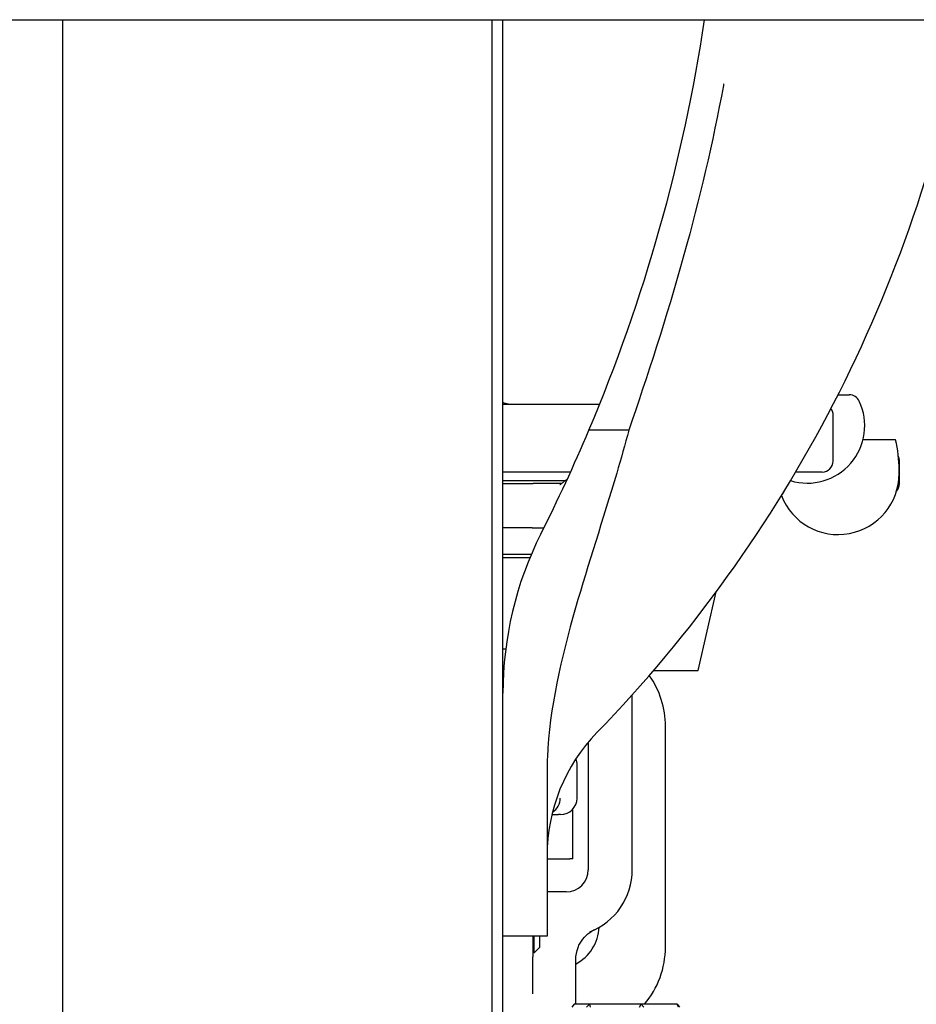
# Model space of a CAD drawing. Header units: inches. Extents: x 24 to 1128, y -94 to 748.
# Tile 383 of 546: x 702.21 to 707.29, y 261.05 to 266.63. Entities that reach past the tile are written whole.
import ezdxf

# ---------------------------------------------------------------- set-up
doc = ezdxf.new("R2010")
doc.units = ezdxf.units.IN
doc.header["$LTSCALE"] = 32
doc.header["$MEASUREMENT"] = 0
doc.layers.add('Visible (ANSI)', color=7, linetype='Continuous', lineweight=30)

msp = doc.modelspace()

# ---------------------------------------------------------------- linework, layer by layer
at = {"layer": 'Visible (ANSI)'}
for p, q in [((699.74529, 266.62537), (736.24529, 266.62537)), ((702.45529, 266.62537), (702.45529, 250.87537)), ((704.88664, 266.6254), (704.88664, 260.06287)), ((704.94914, 260.12537), (704.94914, 266.6254)), ((706.8465, 264.50187), (706.91032, 264.50187)), ((704.94914, 264.44937), (705.49705, 264.44937)), ((706.81933, 264.12687), (706.81933, 264.38687)), ((705.6622, 264.30146), (705.43588, 264.30146)), ((707.17277, 264.24787), (706.9884, 264.24787)), ((707.19433, 263.99787), (707.19433, 264.12787)), ((705.33176, 264.06437), (704.94914, 264.06437)), ((706.75683, 264.06437), (706.60649, 264.06437)), ((707.19245, 264.05557), (707.19245, 264.07702)), ((705.29992, 264.015), (704.94914, 264.015)), ((704.94914, 263.99937), (705.12041, 263.99937)), ((704.94914, 263.99937), (705.12041, 263.99937)), ((705.28074, 263.99937), (705.12041, 263.99937)), ((705.31247, 264.02416), (705.31377, 264.02508)), ((705.11532, 263.74937), (704.94914, 263.74937)), ((705.11532, 263.74937), (705.18157, 263.74937)), ((704.94911, 263.59937), (705.11021, 263.59937)), ((705.10185, 263.57937), (704.94914, 263.57937)), ((706.05541, 262.94212), (706.15701, 263.38614)), ((704.96483, 263.06287), (704.94914, 263.06287)), ((704.94914, 262.94212), (704.95332, 262.94212)), ((705.80294, 262.94212), (706.05541, 262.94212)), ((705.68183, 261.81287), (705.68183, 262.80429)), ((705.86933, 261.37537), (705.86933, 262.62537)), ((705.43183, 262.53467), (705.43183, 261.81287)), ((705.19914, 262.3594), (705.19914, 261.73838)), ((705.36933, 262.21912), (705.36933, 262.40662)), ((705.34433, 261.87537), (705.34433, 262.15539)), ((705.22642, 262.12537), (705.26416, 262.12537)), ((705.27558, 262.12537), (705.26416, 262.12537)), ((705.19914, 261.87537), (705.32894, 261.87537)), ((705.34433, 261.87537), (705.32894, 261.87537)), ((705.19914, 261.73838), (705.19914, 261.43787)), ((705.30683, 261.68787), (705.19914, 261.68787)), ((705.19914, 261.43787), (704.94914, 261.43787)), ((705.11933, 261.43787), (705.11933, 261.32041)), ((705.12558, 261.34287), (705.12558, 261.43787)), ((705.15683, 261.43787), (705.15683, 261.37412)), ((705.15683, 261.37412), (705.12558, 261.34287)), ((705.12558, 261.34287), (705.11933, 261.34287)), ((705.11933, 261.11076), (705.11933, 261.32041)), ((705.36183, 261.05162), (705.36183, 261.30533)), ((705.35254, 261.05162), (705.33952, 261.036)), ((705.43997, 261.05162), (705.35254, 261.05162)), ((705.4231, 261.036), (705.43997, 261.05162)), ((705.43997, 261.05162), (705.44288, 261.036)), ((705.73176, 261.05162), (705.43997, 261.05162)), ((705.72181, 261.036), (705.73176, 261.05162)), ((705.73176, 261.05162), (705.74769, 261.036)), ((705.93612, 261.05162), (705.73176, 261.05162)), ((705.94304, 261.036), (705.93612, 261.05162)), ((705.93612, 261.05162), (705.94914, 261.036))]:
    msp.add_line(p, q, dxfattribs=at)
for centre, radius, start, end in [((696.54914, 268.06287), 9.65, 337.058941, 351.433122), ((699.83664, 268.06287), 7.8625, 315.882405, 349.465364), ((706.91032, 264.43937), 0.0625, 25.37693, 90), ((706.67315, 264.32687), 0.325, 252.93804, 25.37693), ((706.75683, 264.38687), 0.0625, 0, 37.08448), ((696.54914, 268.06287), 9.65, 333.215004, 337.058941), ((706.44069, 264.07702), 0.75176, 0, 13.13678), ((707.13433, 264.12787), 0.06, 0, 25.38475), ((706.75683, 264.12687), 0.0625, 270, 0), ((706.84777, 264.05557), 0.34467, 201.10228, 0), ((707.13433, 263.99787), 0.06, 316.64992, 0), ((706.94914, 262.81287), 2, 153.215, 180), ((705.36933, 262.62537), 0.5, 0, 35.16108), ((706.19914, 261.89339), 1, 135.8824, 180), ((705.27558, 262.40662), 0.09375, 0, 21.75816), ((705.27558, 262.21912), 0.09375, 270, 0), ((705.30683, 261.81287), 0.125, 270, 0), ((705.30683, 261.81287), 0.375, 290.89571, 0), ((705.24433, 261.50037), 0.25, 298.0343, 357.14822), ((705.36933, 261.37537), 0.5, 319.64662, 0)]:
    msp.add_arc(centre, radius, start, end, dxfattribs=at)
msp.add_ellipse((705.18232, 262.21912), major_axis=(0.01834, 0.09202), ratio=0.976791, start_param=3.8877965, end_param=4.9046798, dxfattribs=at)
for points, knots in [([(706.19914, 266.26183), (706.19863, 266.25909), (706.19812, 266.25634), (706.13751, 265.92954), (706.06295, 265.61327), (705.87361, 264.93219), (705.76517, 264.60397), (705.6622, 264.30146)], [-0.0212857, -0.0212857, -0.0212857, -0.0212857, 0, 0, 2.5114039, 2.5114039, 5.3635945, 5.3635945, 5.3635945, 5.3635945]), ([(704.98055, 264.44937), (704.97394, 264.44937), (704.96786, 264.45053), (704.95714, 264.45397), (704.95283, 264.45632), (704.94943, 264.45853), (704.94928, 264.45863), (704.94914, 264.45872)], [0, 0, 0, 0, 0.01956218, 0.01956218, 0.042143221, 0.042143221, 0.043190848, 0.043190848, 0.043190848, 0.043190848]), ([(705.6622, 264.30146), (705.64054, 264.22036), (705.61753, 264.13961), (705.51599, 263.79667), (705.43148, 263.54313), (705.27856, 263.01114), (705.21272, 262.72796), (705.201, 262.4502)], [17.2484823, 17.2484823, 17.2484823, 17.2484823, 17.8546317, 17.8546317, 19.8303619, 19.8303619, 22.1107774, 22.1107774, 22.1107774, 22.1107774]), ([(705.27224, 263.99352), (705.27224, 263.99352), (705.27226, 263.99353), (705.27242, 263.99361), (705.27293, 263.99387), (705.27462, 263.99486), (705.27598, 263.99575), (705.28137, 263.99963), (705.28584, 264.00343), (705.29443, 264.01063), (705.29864, 264.01408), (705.30543, 264.01919), (705.30799, 264.02101), (705.31102, 264.02314), (705.31177, 264.02366), (705.31247, 264.02416)], [0.21780817, 0.21780817, 0.21780817, 0.21780817, 0.22051579, 0.22051579, 0.23422905, 0.23422905, 0.25479757, 0.25479757, 0.31409557, 0.31409557, 0.36327772, 0.36327772, 0.39202089, 0.39202089, 0.40229548, 0.40229548, 0.40229548, 0.40229548]), ([(706.53712, 263.94926), (706.53647, 263.94676), (706.53575, 263.94462), (706.53367, 263.94018), (706.53189, 263.93832), (706.5302, 263.93795)], [0.14995953, 0.14995953, 0.14995953, 0.14995953, 0.18585895, 0.18585895, 0.25287186, 0.25287186, 0.25287186, 0.25287186]), ([(705.38623, 261.39782), (705.39532, 261.41386), (705.40673, 261.42846), (705.43469, 261.45507), (705.44843, 261.46365), (705.45837, 261.4693), (705.45996, 261.47017), (705.46125, 261.47086)], [0, 0, 0, 0, 0.14044728, 0.14044728, 0.29472543, 0.29472543, 0.32889511, 0.32889511, 0.32889511, 0.32889511]), ([(705.46125, 261.47086), (705.4635, 261.47205), (705.46582, 261.47323), (705.46831, 261.47442), (705.4684, 261.47447), (705.4685, 261.47451)], [-0.020840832, -0.020840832, -0.020840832, -0.020840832, 0, 0, 0.000807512, 0.000807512, 0.000807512, 0.000807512]), ([(705.36183, 261.30533), (705.36183, 261.32839), (705.36608, 261.35124), (705.37771, 261.38141), (705.38167, 261.38979), (705.38623, 261.39782)], [-0.53738428, -0.53738428, -0.53738428, -0.53738428, -0.36171436, -0.36171436, -0.29103261, -0.29103261, -0.29103261, -0.29103261])]:
    msp.add_open_spline(points, degree=3, knots=knots, dxfattribs=at)
msp.add_open_spline([(705.201, 262.4502), (705.19972, 262.41989), (705.19914, 262.38958), (705.19914, 262.3594)], degree=3, dxfattribs=at)

doc.saveas('drawing.dxf')
